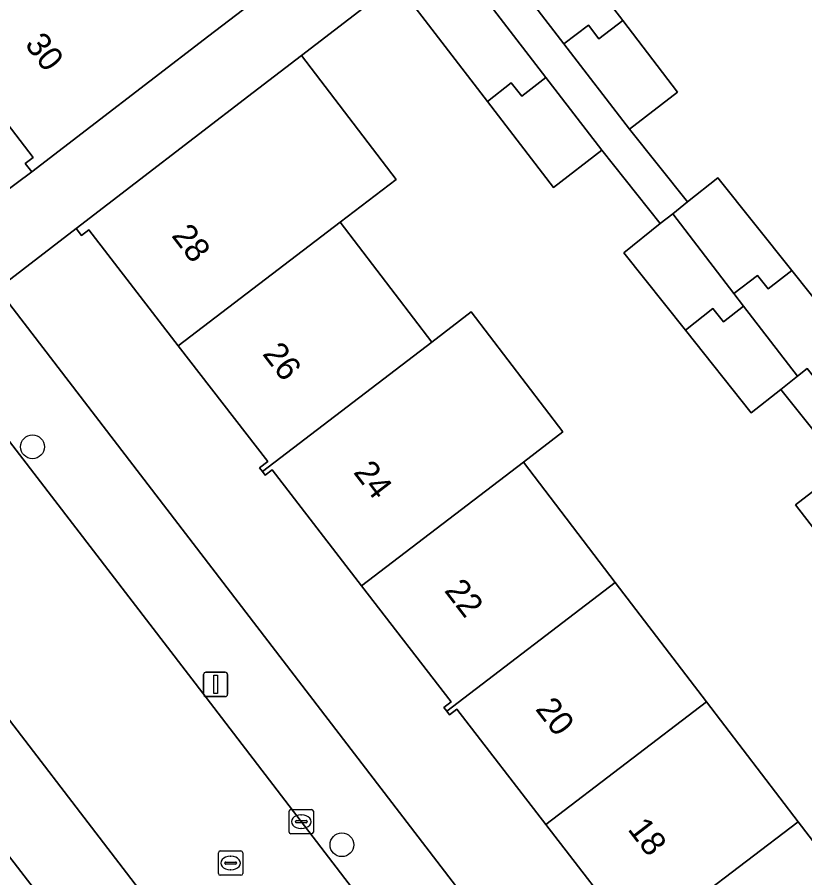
# Model space of a CAD drawing. Extents: x 159352 to 160617, y 385888 to 387323.
# Drawn here: x 159828.84 to 159861.21, y 386752.56 to 386787.94 of the extents above; entities that cross this region are included whole.
import ezdxf

# ---------------------------------------------------------------- set-up
doc = ezdxf.new("R2010")
doc.units = 0
for name, color, linetype in [('IMGEO_Boom', 7, 'Continuous'), ('IMGEO_Erf', 7, 'Continuous'), ('IMGEO_Kolk', 7, 'Continuous'), ('IMGEO_Lichtmast', 7, 'Continuous'), ('IMGEO_Muur', 7, 'Continuous'), ('IMGEO_Pand', 7, 'Continuous'), ('IMGEO_Pand_nummerreeks', 7, 'Continuous'), ('IMGEO_Rijbaan_lokaal_open', 7, 'Continuous'), ('IMGEO_Rioolput', 7, 'Continuous'), ('IMGEO_Voetpad_open', 7, 'Continuous')]:
    doc.layers.add(name, color=color, linetype=linetype)

msp = doc.modelspace()

# ---------------------------------------------------------------- linework, layer by layer
at = {"layer": 'IMGEO_Boom'}
for centre in [(159829.466, 386770.278), (159842.184, 386753.915)]:
    msp.add_circle(centre, 0.489, dxfattribs=at)
at = {"layer": 'IMGEO_Erf'}
for points in [[(159850.903, 386791.476), (159853.723, 386787.804), (159855.982, 386784.861), (159854, 386783.339), (159856.384, 386780.343), (159857.638, 386781.341), (159860.679, 386777.521), (159862.987, 386774.621), (159863.489, 386775.021), (159864.862, 386773.296), (159868.919, 386768.2), (159871.13, 386765.422), (159869.05, 386763.766), (159870.331, 386762.071), (159873.513, 386764.539), (159877.405, 386759.522), (159878.815, 386757.704), (159888.837, 386765.459), (159890.243, 386766.548)], [(159863.237, 386764.766), (159860.827, 386767.894), (159862.793, 386769.409), (159860.224, 386772.635), (159859.01, 386771.668), (159856.301, 386775.072), (159853.765, 386778.258), (159855.265, 386779.453), (159852.865, 386782.467), (159850.881, 386780.945), (159848.172, 386784.476), (159844.419, 386789.366), (159840.523, 386786.371), (159844.418, 386781.271), (159842.11, 386779.508), (159845.876, 386774.578), (159847.502, 386775.82), (159851.27, 386770.886), (159849.645, 386769.643), (159853.42, 386764.702), (159857.169, 386759.794), (159860.936, 386754.862), (159864.546, 386750.136)], [(159826.261, 386779.223), (159829.436, 386781.584), (159829.172, 386781.928), (159829.499, 386782.178), (159825.88, 386786.89)], [(159854.217, 386750), (159850.561, 386754.748), (159846.907, 386759.493), (159846.606, 386759.261), (159846.491, 386759.41), (159846.375, 386759.56), (159846.669, 386759.788), (159842.99, 386764.56), (159839.311, 386769.332), (159839.029, 386769.115), (159838.915, 386769.262), (159838.8, 386769.411), (159839.134, 386769.668), (159835.46, 386774.433), (159831.786, 386779.199), (159831.485, 386778.966), (159831.267, 386779.249), (159828.034, 386776.771), (159848.571, 386750)]]:
    msp.add_lwpolyline(points, dxfattribs=at)
at = {"layer": 'IMGEO_Kolk'}
for p, q in [((159840.088, 386755.365), (159840.94, 386755.365)), ((159840.013, 386754.439), (159840.013, 386755.291)), ((159840.501, 386755.145), (159840.526, 386755.145)), ((159841.014, 386755.291), (159841.014, 386754.439)), ((159840.272, 386754.859), (159840.272, 386754.871)), ((159840.71, 386754.822), (159840.312, 386754.822)), ((159840.315, 386754.908), (159840.713, 386754.908)), ((159840.756, 386754.871), (159840.756, 386754.859)), ((159840.94, 386754.365), (159840.088, 386754.365)), ((159840.524, 386754.585), (159840.499, 386754.585))]:
    msp.add_line(p, q, dxfattribs=at)
for points in [[(159840.088, 386755.365), (159840.94, 386755.365)], [(159840.013, 386754.439), (159840.013, 386755.291)], [(159841.014, 386755.291), (159841.014, 386754.439)], [(159840.94, 386754.365), (159840.088, 386754.365)]]:
    msp.add_lwpolyline(points, dxfattribs=at)
for centre, radius, start, end in [((159840.09, 386755.289), 0.0765, 91.552, 178.448), ((159840.09, 386755.289), 0.0765, 91.552, 178.448), ((159840.938, 386755.289), 0.0765, 1.552, 88.448), ((159840.938, 386755.289), 0.0765, 1.552, 88.448), ((159840.312, 386754.868), 0.0403, 85.8775, 175.7526), ((159840.309, 386754.858), 0.0366, 178.938, 274.7102), ((159840.713, 386754.865), 0.043, 264.8664, 352.4533), ((159840.717, 386754.87), 0.0386, 1.7309, 96.639), ((159840.09, 386754.441), 0.0765, 181.552, 268.448), ((159840.09, 386754.441), 0.0765, 181.552, 268.448), ((159840.938, 386754.441), 0.0765, 271.552, 358.448), ((159840.938, 386754.441), 0.0765, 271.552, 358.448)]:
    msp.add_arc(centre, radius, start, end, dxfattribs=at)
for centre, major_axis, ratio, start_param, end_param in [((159840.5, 386754.865), (-0.387, 0.002), 0.722429, 4.712389, 7.853982), ((159840.525, 386754.865), (-0.39, 0.002), 0.717154, 1.570796, 4.712389)]:
    msp.add_ellipse(centre, major_axis=major_axis, ratio=ratio, start_param=start_param, end_param=end_param, dxfattribs=at)
at = {"layer": 'IMGEO_Lichtmast'}
for p, q in [((159836.596, 386761.009), (159837.386, 386761.009)), ((159837.386, 386761.009), (159836.596, 386761.009)), ((159836.496, 386760.109), (159836.496, 386760.909)), ((159836.496, 386760.909), (159836.496, 386760.109)), ((159837.486, 386760.909), (159837.486, 386760.109)), ((159837.486, 386760.109), (159837.486, 386760.909)), ((159837.386, 386760.009), (159836.596, 386760.009)), ((159836.596, 386760.009), (159837.386, 386760.009))]:
    msp.add_line(p, q, dxfattribs=at)
msp.add_lwpolyline([(159836.916, 386760.884), (159837.066, 386760.884), (159837.066, 386760.134), (159836.916, 386760.134), (159836.916, 386760.884)], dxfattribs=at)
for centre, start, end in [((159836.596, 386760.909), 90, 180), ((159836.596, 386760.909), 90, 180), ((159837.386, 386760.909), 0, 90), ((159837.386, 386760.909), 360, 90), ((159836.596, 386760.109), 180, 270), ((159836.596, 386760.109), 180, 270), ((159837.386, 386760.109), 270, 0), ((159837.386, 386760.109), 270, 0)]:
    msp.add_arc(centre, 0.1, start, end, dxfattribs=at)
at = {"layer": 'IMGEO_Muur'}
msp.add_lwpolyline([(159838.53, 386784.849), (159844.419, 386789.366)], dxfattribs=at)
at = {"layer": 'IMGEO_Pand'}
for points in [[(159836.708, 386787.171), (159838.668, 386788.677), (159834.799, 386793.713), (159833.147, 386792.444), (159832.523, 386791.964), (159825.88, 386786.89), (159829.499, 386782.178), (159829.172, 386781.928), (159829.436, 386781.584)], [(159852.313, 386787.609), (159852.741, 386787.051), (159853.723, 386787.804), (159850.903, 386791.476), (159848.92, 386789.953), (159851.311, 386786.841)], [(159844.419, 386789.366), (159848.172, 386784.476), (159849.143, 386785.244), (159849.58, 386784.692), (159850.561, 386785.468), (159846.402, 386790.887)], [(159851.311, 386786.841), (159854, 386783.339), (159855.982, 386784.861), (159853.723, 386787.804), (159852.741, 386787.051), (159852.313, 386787.609)], [(159840.523, 386786.371), (159838.53, 386784.849), (159831.267, 386779.249), (159831.485, 386778.966), (159831.786, 386779.199), (159835.46, 386774.433), (159842.11, 386779.508), (159844.418, 386781.271)], [(159849.58, 386784.692), (159849.143, 386785.244), (159848.172, 386784.476), (159850.881, 386780.945), (159852.865, 386782.467), (159850.561, 386785.468)], [(159857.638, 386781.341), (159856.384, 386780.343), (159855.778, 386779.861), (159858.295, 386776.579), (159859.269, 386777.326), (159859.697, 386776.768), (159860.679, 386777.521)], [(159855.778, 386779.861), (159855.265, 386779.453), (159853.765, 386778.258), (159856.301, 386775.072), (159857.427, 386775.963), (159857.864, 386775.411), (159858.69, 386776.064), (159858.295, 386776.579)], [(159845.876, 386774.578), (159842.11, 386779.508), (159835.46, 386774.433), (159839.134, 386769.668), (159838.8, 386769.411), (159838.915, 386769.262)], [(159861.305, 386773.495), (159862.777, 386771.647), (159864.862, 386773.296), (159863.489, 386775.021), (159862.987, 386774.621), (159860.679, 386777.521), (159859.697, 386776.768), (159859.269, 386777.326), (159858.295, 386776.579), (159858.69, 386776.064), (159860.904, 386773.176)], [(159858.69, 386776.064), (159857.864, 386775.411), (159857.427, 386775.963), (159856.301, 386775.072), (159859.01, 386771.668), (159860.224, 386772.635), (159860.904, 386773.176)], [(159851.27, 386770.886), (159847.502, 386775.82), (159845.876, 386774.578), (159838.915, 386769.262), (159839.029, 386769.115), (159839.311, 386769.332), (159842.99, 386764.56), (159849.645, 386769.643)], [(159842.99, 386764.56), (159846.669, 386759.788), (159846.375, 386759.56), (159846.491, 386759.41), (159853.42, 386764.702), (159849.645, 386769.643)], [(159862.793, 386769.409), (159860.827, 386767.894), (159863.237, 386764.766), (159864.245, 386765.564), (159864.682, 386765.012), (159865.613, 386765.749)], [(159857.169, 386759.794), (159853.42, 386764.702), (159846.491, 386759.41), (159846.606, 386759.261), (159846.907, 386759.493), (159850.561, 386754.748)], [(159860.936, 386754.862), (159857.169, 386759.794), (159850.561, 386754.748), (159854.217, 386750), (159853.938, 386749.785), (159854.067, 386749.617), (159854.568, 386750)], [(159854.568, 386750), (159854.067, 386749.617), (159854.195, 386749.452), (159854.428, 386749.633), (159857.923, 386745.1), (159857.641, 386744.883), (159857.924, 386744.517), (159865.036, 386750), (159864.844, 386750.366), (159864.546, 386750.136), (159860.936, 386754.862)]]:
    msp.add_lwpolyline(points, close=True, dxfattribs=at)
at = {"layer": 'IMGEO_Rijbaan_lokaal_open'}
msp.add_lwpolyline([(159836.607, 386759.97), (159828.052, 386771.09), (159822.454, 386766.789), (159823.149, 386766.032), (159825.138, 386763.437), (159835.441, 386750), (159835.735, 386749.617), (159837.945, 386746.734), (159862.86, 386714.278), (159868.383, 386718.549), (159862.704, 386725.963), (159862.688, 386725.966), (159851.299, 386740.643), (159851.289, 386740.779), (159844.235, 386750)], close=True, dxfattribs=at)
at = {"layer": 'IMGEO_Rioolput'}
for p, q in [((159837.109, 386752.736), (159837.109, 386753.588)), ((159837.184, 386753.662), (159838.036, 386753.662)), ((159838.11, 386753.588), (159838.11, 386752.736)), ((159837.411, 386753.205), (159837.809, 386753.205)), ((159837.597, 386753.442), (159837.622, 386753.442)), ((159837.368, 386753.156), (159837.368, 386753.168)), ((159837.806, 386753.119), (159837.408, 386753.119)), ((159837.62, 386752.882), (159837.595, 386752.882)), ((159837.852, 386753.168), (159837.852, 386753.156)), ((159838.036, 386752.662), (159837.184, 386752.662))]:
    msp.add_line(p, q, dxfattribs=at)
for points in [[(159837.109, 386752.736), (159837.109, 386753.588)], [(159837.184, 386753.662), (159838.036, 386753.662)], [(159838.11, 386753.588), (159838.11, 386752.736)], [(159838.036, 386752.662), (159837.184, 386752.662)]]:
    msp.add_lwpolyline(points, dxfattribs=at)
for centre, radius, start, end in [((159837.186, 386753.586), 0.0765, 91.552, 178.448), ((159837.186, 386753.586), 0.0765, 91.552, 178.448), ((159838.034, 386753.586), 0.0765, 1.552, 88.448), ((159838.034, 386753.586), 0.0765, 1.552, 88.448), ((159837.408, 386753.165), 0.0403, 85.8775, 175.7526), ((159837.813, 386753.167), 0.0386, 1.7309, 96.639), ((159837.405, 386753.155), 0.0366, 178.938, 274.7102), ((159837.809, 386753.162), 0.043, 264.8664, 352.4533), ((159837.186, 386752.738), 0.0765, 181.552, 268.448), ((159837.186, 386752.738), 0.0765, 181.552, 268.448), ((159838.034, 386752.738), 0.0765, 271.552, 358.448), ((159838.034, 386752.738), 0.0765, 271.552, 358.448)]:
    msp.add_arc(centre, radius, start, end, dxfattribs=at)
for centre, major_axis, ratio, start_param, end_param in [((159837.596, 386753.162), (-0.387, 0.002), 0.722429, 4.712389, 7.853982), ((159837.621, 386753.162), (-0.39, 0.002), 0.717154, 1.570796, 4.712389)]:
    msp.add_ellipse(centre, major_axis=major_axis, ratio=ratio, start_param=start_param, end_param=end_param, dxfattribs=at)
at = {"layer": 'IMGEO_Voetpad_open'}
for points in [[(159774.826, 386840.493), (159818.374, 386783.693), (159823.826, 386776.582), (159828.052, 386771.09), (159836.607, 386759.97), (159844.235, 386750), (159851.289, 386740.779)], [(159857.237, 386738.662), (159854.412, 386742.331), (159854.256, 386742.59), (159848.571, 386750), (159828.034, 386776.771), (159826.261, 386779.223), (159780.044, 386839.397)]]:
    msp.add_lwpolyline(points, dxfattribs=at)
for points in [[(159856.26, 386798.449), (159863.526, 386804.025), (159864.301, 386804.62), (159862.444, 386806.998), (159861.737, 386806.442), (159854.477, 386800.858), (159845.755, 386794.14), (159844.577, 386793.233), (159838.668, 386788.677), (159836.708, 386787.171), (159829.436, 386781.584), (159826.261, 386779.223), (159828.034, 386776.771), (159831.267, 386779.249), (159838.53, 386784.849), (159840.523, 386786.371), (159844.419, 386789.366), (159846.402, 386790.887), (159847.536, 386791.757)], [(159851.311, 386786.841), (159848.92, 386789.953), (159847.536, 386791.757), (159846.402, 386790.887), (159850.561, 386785.468), (159852.865, 386782.467), (159855.265, 386779.453), (159855.778, 386779.861), (159856.384, 386780.343), (159854, 386783.339)], [(159870.331, 386762.071), (159869.05, 386763.766), (159866.37, 386767.132), (159862.777, 386771.647), (159861.305, 386773.495), (159860.904, 386773.176), (159860.224, 386772.635), (159862.793, 386769.409), (159865.613, 386765.749), (159867.899, 386762.782), (159869.197, 386761.187), (159873.03, 386756.125), (159874.384, 386754.306), (159875.633, 386755.236), (159874.223, 386757.054)], [(159825.138, 386763.437), (159822.404, 386761.343), (159822.478, 386761.248), (159831.154, 386750), (159833.053, 386747.539), (159835.735, 386749.617), (159835.441, 386750)], [(159818.122, 386757.978), (159819.877, 386755.683), (159821.633, 386753.388), (159823.388, 386751.094), (159825.143, 386748.799), (159826.899, 386746.504), (159828.654, 386744.209), (159830.085, 386745.303), (159833.053, 386747.539), (159831.154, 386750), (159822.478, 386761.248)]]:
    msp.add_lwpolyline(points, close=True, dxfattribs=at)

# ---------------------------------------------------------------- texts
at = {"layer": 'IMGEO_Pand_nummerreeks'}
for s, rotation, p in [('30', 307.477, (159829.12, 386786.813)), ('28', 307.5343, (159835.152, 386778.953)), ('26', 307.5319, (159838.888, 386774.09)), ('24', 307.5319, (159842.627, 386769.223)), ('22', 307.5319, (159846.363, 386764.36)), ('20', 307.5319, (159850.106, 386759.488)), ('18', 307.5343, (159853.9, 386754.549))]:
    msp.add_text(s, height=1, rotation=rotation, dxfattribs=at).set_placement(p)

doc.saveas('drawing.dxf')
